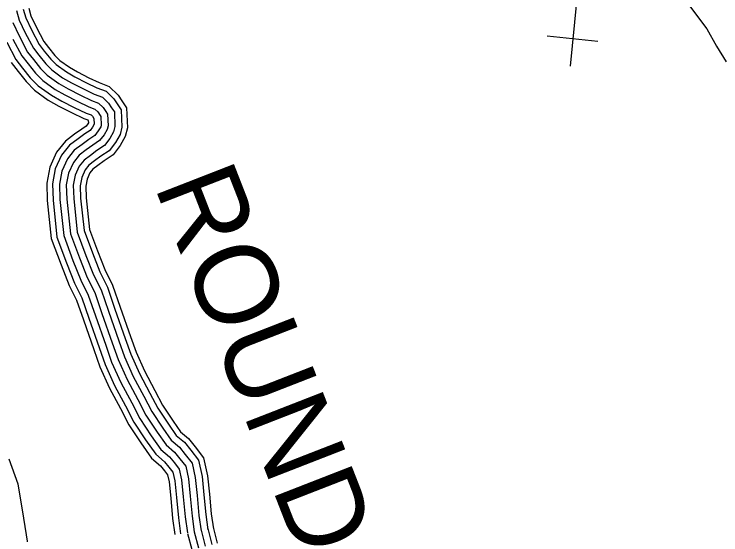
# Model space of a CAD drawing. Extents: x 1788175 to 1969470, y 584502 to 738744.
# Drawn here: x 1948057 to 1951231, y 617794 to 620134 of the extents above; entities that cross this region are included whole.
import ezdxf

# ---------------------------------------------------------------- set-up
doc = ezdxf.new("R2010")
doc.units = 0
for name, color, linetype in [('DESIGN - ROW - Right-of-Way and Easement Labels', 7, 'Continuous'), ('DESIGN - TRANSPORTATION - Text', 7, 'Continuous'), ('DESIGN - UTILITIES - Cable (Underground) with Text', 7, 'Continuous'), ('SURVEY - TRANSPORTATION - Roads', 7, 'Continuous')]:
    doc.layers.add(name, color=color, linetype=linetype)

msp = doc.modelspace()

# ---------------------------------------------------------------- linework, layer by layer
at = {"layer": 'DESIGN - TRANSPORTATION - Text'}
for points in [[(1950855.3, 620564.3), (1950855.9, 620562.7), (1950908, 620493.3), (1950951.4, 620432.5), (1950977.5, 620371.8), (1951012.2, 620319.7), (1951090.3, 620172.1), (1951168.4, 620068), (1951211.8, 619989.8), (1951255.2, 619920.4)], [(1948032.9, 618136.1), (1948073.3, 618024.1), (1948099.7, 617869.9), (1948118, 617757.7)]]:
    msp.add_lwpolyline(points, dxfattribs=at)
at = {"layer": 'DESIGN - UTILITIES - Cable (Underground) with Text'}
msp.add_line((1950451.3, 620036.4), (1950678.2, 620012.7), dxfattribs=at)
msp.add_lwpolyline([(1950556.3, 619900.9), (1950584, 620190)], dxfattribs=at)
at = {"layer": 'SURVEY - TRANSPORTATION - Roads'}
for points in [[(1948067.9, 620150), (1948080.6, 620106.9), (1948107.4, 620049.8), (1948144.1, 619980.7), (1948168.4, 619949.1), (1948199.3, 619910.7), (1948226.5, 619883.6), (1948275.3, 619848.2), (1948315.3, 619825.4), (1948368.4, 619798), (1948416.9, 619775), (1948453.9, 619761.2), (1948481, 619734.3), (1948494.7, 619713.8), (1948507.6, 619694.5), (1948510.3, 619629.3), (1948504.2, 619604.7), (1948487.1, 619575), (1948462.8, 619543.3), (1948429.2, 619520.7), (1948399.9, 619499.1), (1948371.2, 619477.3), (1948350.1, 619451.2), (1948331.4, 619410), (1948322.8, 619364.9), (1948324.9, 619305.3), (1948340.8, 619154.1), (1948379.7, 619049.9), (1948413.3, 618963.4), (1948447.8, 618894.8), (1948480.8, 618798.9), (1948527.1, 618666.9), (1948552.9, 618594.1), (1948592.2, 618506.2), (1948640.1, 618417), (1948675.7, 618348.2), (1948724.8, 618273.9), (1948762.5, 618219.6), (1948799.7, 618188.4), (1948826, 618155.8), (1948856.5, 618116), (1948870.5, 618051.5), (1948878.9, 617971.5), (1948887.1, 617882), (1948897.2, 617812.7)], [(1948098.5, 620156), (1948109.7, 620118), (1948135.2, 620063.6), (1948170.3, 619997.5), (1948192.8, 619968.2), (1948222.4, 619931.4), (1948246.6, 619907.3), (1948292.1, 619874.2), (1948330.1, 619852.7), (1948382.2, 619825.8), (1948429, 619803.5), (1948471.1, 619787.9), (1948505, 619754.1), (1948520.5, 619731), (1948538.3, 619704.5), (1948541.5, 619626.1), (1948533.3, 619592.9), (1948512.9, 619557.8), (1948484.4, 619520.4), (1948447.1, 619495.3), (1948418.5, 619474.2), (1948392.9, 619454.9), (1948376.7, 619434.8), (1948361.1, 619400.6), (1948353.9, 619362.5), (1948355.8, 619307.5), (1948371.2, 619161.3), (1948408.6, 619061), (1948441.7, 618976.1), (1948476.5, 618906.9), (1948510, 618809.1), (1948556.3, 618677.2), (1948581.7, 618605.6), (1948620.1, 618519.9), (1948667.5, 618431.4), (1948702.4, 618363.9), (1948750.5, 618291.3), (1948785.6, 618240.7), (1948822, 618210.2), (1948850.3, 618174.9), (1948885.3, 618129.4), (1948901.2, 618056.4), (1948909.8, 617974.5), (1948917.9, 617885.6), (1948927.9, 617817.1)], [(1948122.8, 620160.8), (1948132.8, 620126.8), (1948157.3, 620074.7), (1948191.1, 620011), (1948212.2, 619983.5), (1948240.8, 619948), (1948262.7, 619926.2), (1948305.5, 619895.1), (1948341.8, 619874.4), (1948393.2, 619848), (1948438.6, 619826.3), (1948484.7, 619809.2), (1948524.2, 619769.9), (1948541, 619744.8), (1948562.7, 619712.5), (1948566.3, 619623.6), (1948556.4, 619583.6), (1948533.5, 619544), (1948501.5, 619502.2), (1948461.3, 619475.1), (1948433.3, 619454.4), (1948410.2, 619437), (1948397.9, 619421.7), (1948384.9, 619393.1), (1948378.7, 619360.6), (1948380.5, 619309.2), (1948395.5, 619167), (1948431.7, 619069.8), (1948464.3, 618986.1), (1948499.3, 618916.5), (1948533.4, 618817.2), (1948579.7, 618685.5), (1948604.7, 618614.8), (1948642.3, 618530.8), (1948689.4, 618442.9), (1948723.8, 618376.5), (1948771, 618305.1), (1948804, 618257.5), (1948839.7, 618227.6), (1948869.7, 618190.2), (1948908.3, 618140.1), (1948925.6, 618060.3), (1948934.4, 617976.9), (1948942.5, 617888.5), (1948952.4, 617820.7)], [(1948051.5, 620095.9), (1948079.7, 620035.9), (1948117.9, 619963.9), (1948144.1, 619929.9), (1948176.2, 619889.9), (1948206.3, 619860), (1948258.5, 619822.1), (1948300.6, 619798.1), (1948354.7, 619770.3), (1948404.8, 619746.4), (1948436.8, 619734.5), (1948456.9, 619714.5), (1948469, 619696.5), (1948477, 619684.5), (1948479.2, 619632.4), (1948475.2, 619616.4), (1948461.3, 619592.3), (1948441.3, 619566.2), (1948411.3, 619546), (1948381.4, 619523.9), (1948349.4, 619499.7), (1948323.5, 619467.6), (1948301.6, 619419.4), (1948291.7, 619367.3), (1948293.9, 619303.2), (1948310.4, 619146.9), (1948350.7, 619038.9), (1948385, 618950.8), (1948419.2, 618882.8), (1948451.5, 618788.7), (1948497.9, 618656.6), (1948524.1, 618582.6), (1948564.4, 618492.5), (1948612.7, 618402.5), (1948648.9, 618332.5), (1948699.2, 618256.5), (1948739.4, 618198.5), (1948777.5, 618166.6), (1948801.6, 618136.6), (1948827.7, 618102.6), (1948839.9, 618046.6), (1948848.1, 617968.4), (1948856.3, 617878.3), (1948866.5, 617808.2)], [(1948051.5, 620095.9), (1948079.7, 620035.9), (1948117.9, 619963.9), (1948144.1, 619929.9), (1948176.2, 619889.9), (1948206.3, 619860), (1948258.5, 619822.1), (1948300.6, 619798.1), (1948354.7, 619770.3), (1948404.8, 619746.4), (1948436.8, 619734.5), (1948456.9, 619714.5), (1948469, 619696.5), (1948477, 619684.5), (1948479.2, 619632.4), (1948475.2, 619616.4), (1948461.3, 619592.3), (1948441.3, 619566.2), (1948411.3, 619546), (1948381.4, 619523.9), (1948349.4, 619499.7), (1948323.5, 619467.6), (1948301.6, 619419.4), (1948291.7, 619367.3), (1948293.9, 619303.2), (1948310.4, 619146.9), (1948350.7, 619038.9), (1948385, 618950.8), (1948419.2, 618882.8), (1948451.5, 618788.7), (1948497.9, 618656.6), (1948524.1, 618582.6), (1948564.4, 618492.5), (1948612.7, 618402.5), (1948648.9, 618332.5), (1948699.2, 618256.5), (1948739.4, 618198.5), (1948777.5, 618166.6), (1948801.6, 618136.6), (1948827.7, 618102.6), (1948839.9, 618046.6)], [(1948052, 620022), (1948091.8, 619947), (1948119.7, 619910.7), (1948153.1, 619869.2), (1948186.1, 619836.3), (1948241.6, 619796), (1948285.8, 619770.9), (1948340.9, 619742.5), (1948392.7, 619717.8), (1948419.7, 619707.7), (1948432.9, 619694.7), (1948443.2, 619679.2), (1948446.4, 619674.5), (1948448, 619635.5), (1948446.2, 619628.1), (1948435.4, 619609.5), (1948419.8, 619589), (1948393.5, 619571.4), (1948362.8, 619548.7), (1948327.7, 619522.2), (1948296.9, 619484), (1948271.8, 619428.9), (1948260.6, 619369.7), (1948263, 619301), (1948279.9, 619139.8), (1948321.7, 619027.8), (1948356.6, 618938.2), (1948390.5, 618870.7), (1948422.2, 618778.6), (1948468.6, 618646.3), (1948495.3, 618571), (1948536.6, 618478.9), (1948585.3, 618388.1), (1948622.1, 618316.8), (1948673.5, 618239.1), (1948716.3, 618177.4), (1948755.2, 618144.8), (1948777.2, 618117.5), (1948798.9, 618089.3), (1948809.2, 618041.6), (1948817.2, 617965.4), (1948825.6, 617874.7), (1948835.9, 617803.7)], [(1948024.2, 620008.2), (1948065.6, 619930.2), (1948095.3, 619891.6), (1948130, 619848.4), (1948166, 619812.6), (1948224.8, 619769.9), (1948271, 619743.6), (1948327.1, 619714.7), (1948380.6, 619689.2), (1948402.6, 619681), (1948408.8, 619674.9), (1948415.8, 619664.5), (1948416.8, 619639.3), (1948409.6, 619626.8), (1948398.3, 619611.9), (1948375.6, 619596.7), (1948344.3, 619573.6), (1948306, 619544.6), (1948270.3, 619500.4), (1948242.1, 619438.3), (1948229.5, 619372.1), (1948232, 619298.9), (1948249.5, 619132.6), (1948292.8, 619016.8), (1948328.3, 618925.6), (1948361.9, 618858.7), (1948392.9, 618768.4), (1948439.4, 618636), (1948466.5, 618559.5), (1948508.7, 618465.2), (1948557.8, 618373.6), (1948595.4, 618301.1), (1948647.8, 618221.7), (1948693.1, 618156.4), (1948733, 618123), (1948752.8, 618098.3), (1948770.1, 618075.9), (1948778.6, 618036.7), (1948786.4, 617962.4), (1948794.8, 617871), (1948805.2, 617799.3)], [(1948043.9, 619916.3), (1948075.1, 619875.7), (1948110.9, 619831.2), (1948149.2, 619793), (1948210.9, 619748.2), (1948258.8, 619721), (1948315.7, 619691.7), (1948370.6, 619665.5), (1948388.4, 619658.9), (1948388.9, 619658.4), (1948390.4, 619656.2), (1948390.8, 619645.7), (1948388.2, 619641.1), (1948380.4, 619630.9), (1948360.8, 619617.7), (1948328.9, 619594.2), (1948287.9, 619563.2), (1948248.2, 619514), (1948217.4, 619446.1), (1948203.7, 619374), (1948206.4, 619297.1), (1948224.3, 619126.7), (1948268.7, 619007.6), (1948304.7, 618915.1), (1948338.2, 618848.7), (1948368.6, 618759.9), (1948415.2, 618627.4), (1948442.6, 618550), (1948485.6, 618453.8), (1948535.1, 618361.6), (1948573.2, 618288), (1948626.5, 618207.3), (1948674, 618138.9), (1948714.5, 618104.9), (1948732.6, 618082.4), (1948746.2, 618064.8), (1948753.1, 618032.6), (1948760.8, 617959.9), (1948769.2, 617868), (1948779.7, 617795.6)], [(1948839.9, 618046.6), (1948848.1, 617968.4), (1948856.3, 617878.3), (1948866.5, 617808.2), (1948884.8, 617736.1)], [(1948950.6, 617829.5), (1948968.8, 617757.6)], [(1948836.5, 617800.6), (1948854.7, 617728.4)], [(1948866.5, 617808.2), (1948884.8, 617736.1)], [(1948896.6, 617815.8), (1948914.8, 617743.8)], [(1948926.6, 617823.4), (1948944.8, 617751.5)]]:
    msp.add_lwpolyline(points, dxfattribs=at)

# ---------------------------------------------------------------- texts
at = {"layer": 'DESIGN - ROW - Right-of-Way and Easement Labels'}
msp.add_text('ROUND', height=370, rotation=291.2946, dxfattribs=at).set_placement((1948684.9, 619364.1))

doc.saveas('drawing.dxf')
